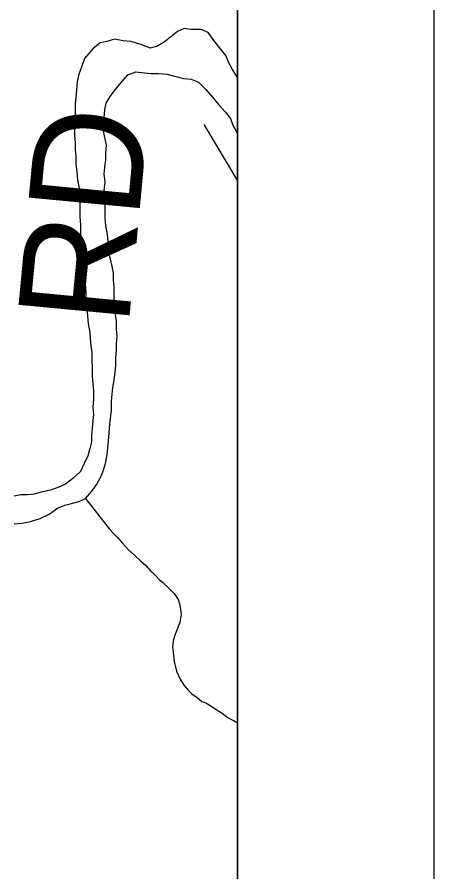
# Model space of a CAD drawing. Extents: x -59 to 82, y -3 to 49.
# Drawn here: x -48.2103 to -47.998, y 45.296 to 45.7315 of the extents above; entities that cross this region are included whole.
import ezdxf

# ---------------------------------------------------------------- set-up
doc = ezdxf.new("R2010")
doc.units = 0
for name, color, linetype in [('GM_X_Corporation', 7, 'Continuous'), ('GM_X_County_Road_Text', 7, 'Continuous'), ('GM_X_Minor_River', 7, 'Continuous'), ('GM_X_Township_Road', 7, 'Continuous'), ('SH_Data', 7, 'Continuous')]:
    doc.layers.add(name, color=color, linetype=linetype)

msp = doc.modelspace()

# ---------------------------------------------------------------- linework, layer by layer
at = {"layer": 'GM_X_Corporation'}
for q in [(-48.09799, 49.29125), (-48.09799, 46.29445)]:
    msp.add_line((-48.09799, 42.49125), q, dxfattribs=at)
at = {"layer": 'GM_X_Minor_River'}
for p, q in [((-48.12857, 45.72405), (-48.13537, 45.71873)), ((-48.12516, 45.72557), (-48.12857, 45.72405)), ((-48.12175, 45.7252), (-48.12516, 45.72557)), ((-48.11645, 45.72521), (-48.12175, 45.7252)), ((-48.11304, 45.7237), (-48.11645, 45.72521)), ((-48.11001, 45.71953), (-48.11304, 45.7237)), ((-48.16793, 45.7183), (-48.1717, 45.71526)), ((-48.16452, 45.71906), (-48.16793, 45.7183)), ((-48.16074, 45.7202), (-48.16452, 45.71906)), ((-48.15619, 45.71945), (-48.16074, 45.7202)), ((-48.1524, 45.71908), (-48.15619, 45.71945)), ((-48.1471, 45.71757), (-48.1524, 45.71908)), ((-48.14256, 45.71569), (-48.1471, 45.71757)), ((-48.13537, 45.71873), (-48.13915, 45.71645)), ((-48.10735, 45.71612), (-48.11001, 45.71953)), ((-48.1717, 45.71526), (-48.17586, 45.71032)), ((-48.13915, 45.71645), (-48.14256, 45.71569)), ((-48.10393, 45.71196), (-48.10735, 45.71612)), ((-48.17586, 45.71032), (-48.17736, 45.70653)), ((-48.10241, 45.70817), (-48.10393, 45.71196)), ((-48.17736, 45.70653), (-48.17887, 45.70236)), ((-48.10051, 45.70476), (-48.10241, 45.70817)), ((-48.09823, 45.70098), (-48.10051, 45.70476)), ((-48.17887, 45.70236), (-48.17962, 45.69856)), ((-48.15728, 45.69822), (-48.15388, 45.70202)), ((-48.15388, 45.70202), (-48.14972, 45.70354)), ((-48.14972, 45.70354), (-48.14215, 45.7028)), ((-48.14215, 45.7028), (-48.13836, 45.7028)), ((-48.13836, 45.7028), (-48.13382, 45.70243)), ((-48.13382, 45.70243), (-48.13003, 45.7013)), ((-48.13003, 45.7013), (-48.12549, 45.70017)), ((-48.12549, 45.70017), (-48.1217, 45.6998)), ((-48.1217, 45.6998), (-48.11791, 45.69829)), ((-48.09799, 45.7001), (-48.09823, 45.70098)), ((-48.17962, 45.69856), (-48.17999, 45.69439)), ((-48.1603, 45.69443), (-48.15728, 45.69822)), ((-48.11791, 45.69829), (-48.11412, 45.6945)), ((-48.17999, 45.69439), (-48.18036, 45.6906)), ((-48.16295, 45.69101), (-48.1603, 45.69443)), ((-48.11412, 45.6945), (-48.1107, 45.69072)), ((-48.18036, 45.6906), (-48.18073, 45.68719)), ((-48.18073, 45.68719), (-48.18071, 45.67885)), ((-48.16558, 45.68418), (-48.16483, 45.68759)), ((-48.16483, 45.68759), (-48.16295, 45.69101)), ((-48.1107, 45.69072), (-48.10767, 45.68693)), ((-48.10767, 45.68693), (-48.10425, 45.68315)), ((-48.16595, 45.68039), (-48.16558, 45.68418)), ((-48.10425, 45.68315), (-48.10159, 45.67974)), ((-48.18071, 45.67885), (-48.18108, 45.67506)), ((-48.16632, 45.67698), (-48.16595, 45.68039)), ((-48.10159, 45.67974), (-48.10045, 45.67633)), ((-48.18108, 45.67506), (-48.18108, 45.67127)), ((-48.16632, 45.67357), (-48.16632, 45.67698)), ((-48.10045, 45.67633), (-48.09817, 45.67254)), ((-48.18108, 45.67127), (-48.18069, 45.66748)), ((-48.16555, 45.67016), (-48.16632, 45.67357)), ((-48.16479, 45.66637), (-48.16555, 45.67016)), ((-48.09817, 45.67254), (-48.09799, 45.67228)), ((-48.18069, 45.66748), (-48.18068, 45.66406)), ((-48.16516, 45.6622), (-48.16479, 45.66637)), ((-48.18068, 45.66406), (-48.1803, 45.66065)), ((-48.1803, 45.66065), (-48.18029, 45.65648)), ((-48.16515, 45.65878), (-48.16516, 45.6622)), ((-48.18029, 45.65648), (-48.1799, 45.65269)), ((-48.16552, 45.65499), (-48.16515, 45.65878)), ((-48.1799, 45.65269), (-48.17951, 45.64852)), ((-48.16589, 45.65158), (-48.16552, 45.65499)), ((-48.17951, 45.64852), (-48.17875, 45.64511)), ((-48.1655, 45.64741), (-48.16589, 45.65158)), ((-48.17875, 45.64511), (-48.17836, 45.64132)), ((-48.16587, 45.64324), (-48.1655, 45.64741)), ((-48.16549, 45.63983), (-48.16587, 45.64324)), ((-48.17836, 45.64132), (-48.17834, 45.62995)), ((-48.16547, 45.62921), (-48.16549, 45.63983)), ((-48.17834, 45.62995), (-48.17795, 45.6254)), ((-48.16508, 45.62505), (-48.16547, 45.62921)), ((-48.17795, 45.6254), (-48.17794, 45.62085)), ((-48.16431, 45.62088), (-48.16508, 45.62505)), ((-48.17794, 45.62085), (-48.17755, 45.61668)), ((-48.16393, 45.61709), (-48.16431, 45.62088)), ((-48.16392, 45.61367), (-48.16393, 45.61709)), ((-48.17755, 45.61668), (-48.17679, 45.61213)), ((-48.16315, 45.61026), (-48.16392, 45.61367)), ((-48.17679, 45.61213), (-48.17602, 45.60531)), ((-48.16201, 45.60534), (-48.16315, 45.61026)), ((-48.17602, 45.60531), (-48.17562, 45.59963)), ((-48.16124, 45.60117), (-48.16201, 45.60534)), ((-48.16123, 45.59738), (-48.16124, 45.60117)), ((-48.17562, 45.59963), (-48.17562, 45.59546)), ((-48.17562, 45.59546), (-48.17523, 45.59129)), ((-48.16085, 45.59397), (-48.16123, 45.59738)), ((-48.17523, 45.59129), (-48.17522, 45.58712)), ((-48.16083, 45.58676), (-48.16085, 45.59397)), ((-48.17522, 45.58712), (-48.17483, 45.58295)), ((-48.16045, 45.58297), (-48.16083, 45.58676)), ((-48.17483, 45.58295), (-48.17445, 45.57916)), ((-48.15968, 45.57615), (-48.16045, 45.58297)), ((-48.17445, 45.57916), (-48.17406, 45.57537)), ((-48.17406, 45.57537), (-48.17329, 45.57082)), ((-48.15967, 45.57274), (-48.15968, 45.57615)), ((-48.17329, 45.57082), (-48.1729, 45.56513)), ((-48.15928, 45.56857), (-48.15967, 45.57274)), ((-48.1729, 45.56513), (-48.17214, 45.56059)), ((-48.15965, 45.56516), (-48.15928, 45.56857)), ((-48.15965, 45.56174), (-48.15965, 45.56516)), ((-48.17214, 45.56059), (-48.17211, 45.54884)), ((-48.16002, 45.55795), (-48.15965, 45.56174)), ((-48.16001, 45.55416), (-48.16002, 45.55795)), ((-48.16038, 45.55075), (-48.16001, 45.55416)), ((-48.17211, 45.54884), (-48.17172, 45.54467)), ((-48.16075, 45.54658), (-48.16038, 45.55075)), ((-48.17172, 45.54467), (-48.17134, 45.54088)), ((-48.1615, 45.54279), (-48.16075, 45.54658)), ((-48.17134, 45.54088), (-48.17133, 45.53708)), ((-48.16224, 45.53558), (-48.16187, 45.53937)), ((-48.16187, 45.53937), (-48.1615, 45.54279)), ((-48.17133, 45.53708), (-48.1717, 45.53253)), ((-48.16223, 45.53103), (-48.16224, 45.53558)), ((-48.1717, 45.53253), (-48.17131, 45.52912)), ((-48.16297, 45.52421), (-48.16223, 45.53103)), ((-48.17168, 45.52571), (-48.17205, 45.52192)), ((-48.17131, 45.52912), (-48.17168, 45.52571)), ((-48.17205, 45.52192), (-48.17243, 45.51851)), ((-48.16334, 45.51966), (-48.16297, 45.52421)), ((-48.17243, 45.51851), (-48.17242, 45.51509)), ((-48.16371, 45.51549), (-48.16334, 45.51966)), ((-48.17242, 45.51509), (-48.17317, 45.51168)), ((-48.16445, 45.50866), (-48.16371, 45.51549)), ((-48.17317, 45.51168), (-48.1743, 45.50789)), ((-48.1652, 45.50411), (-48.16445, 45.50866)), ((-48.17618, 45.50409), (-48.17806, 45.49992)), ((-48.1743, 45.50789), (-48.17618, 45.50409)), ((-48.16633, 45.5007), (-48.1652, 45.50411)), ((-48.17806, 45.49992), (-48.18184, 45.4965)), ((-48.16784, 45.4969), (-48.16633, 45.5007)), ((-48.18184, 45.4965), (-48.18562, 45.49346)), ((-48.16972, 45.49349), (-48.16784, 45.4969)), ((-48.18903, 45.49194), (-48.19319, 45.49042)), ((-48.18562, 45.49346), (-48.18903, 45.49194)), ((-48.17199, 45.49007), (-48.16972, 45.49349)), ((-48.20833, 45.48812), (-48.21173, 45.48735)), ((-48.20492, 45.48812), (-48.20833, 45.48812)), ((-48.20151, 45.48851), (-48.20492, 45.48812)), ((-48.19735, 45.48965), (-48.20151, 45.48851)), ((-48.19319, 45.49042), (-48.19735, 45.48965)), ((-48.17539, 45.48628), (-48.17199, 45.49007)), ((-48.18976, 45.48133), (-48.18598, 45.48285)), ((-48.18598, 45.48285), (-48.18257, 45.48361)), ((-48.18257, 45.48361), (-48.17879, 45.48475)), ((-48.17879, 45.48475), (-48.17539, 45.48628)), ((-48.17539, 45.48628), (-48.16316, 45.47067)), ((-48.19846, 45.476), (-48.19392, 45.47829)), ((-48.19392, 45.47829), (-48.18976, 45.48133)), ((-48.2117, 45.47333), (-48.20792, 45.47371)), ((-48.20792, 45.47371), (-48.20337, 45.47448)), ((-48.20337, 45.47448), (-48.19846, 45.476)), ((-48.16316, 45.47067), (-48.16124, 45.4684)), ((-48.16124, 45.4684), (-48.15895, 45.46614)), ((-48.15895, 45.46614), (-48.15665, 45.46349)), ((-48.15665, 45.46349), (-48.15358, 45.46009)), ((-48.15358, 45.46009), (-48.15052, 45.45745)), ((-48.15052, 45.45745), (-48.14746, 45.45444)), ((-48.14746, 45.45444), (-48.14478, 45.45217)), ((-48.14478, 45.45217), (-48.14248, 45.44953)), ((-48.14248, 45.44953), (-48.14019, 45.44727)), ((-48.14019, 45.44727), (-48.13789, 45.445)), ((-48.13789, 45.445), (-48.13598, 45.4435)), ((-48.13598, 45.4435), (-48.13292, 45.44048)), ((-48.13292, 45.44048), (-48.13024, 45.43784)), ((-48.13024, 45.43784), (-48.12832, 45.43481)), ((-48.12832, 45.43481), (-48.12754, 45.43254)), ((-48.12754, 45.43254), (-48.12713, 45.42988)), ((-48.12713, 45.42988), (-48.12673, 45.42722)), ((-48.12673, 45.42722), (-48.12746, 45.42304)), ((-48.12746, 45.42304), (-48.12895, 45.41923)), ((-48.12895, 45.41923), (-48.13006, 45.41618)), ((-48.1308, 45.41351), (-48.13115, 45.41047)), ((-48.13006, 45.41618), (-48.1308, 45.41351)), ((-48.13115, 45.41047), (-48.13076, 45.40781)), ((-48.13076, 45.40781), (-48.13034, 45.40325)), ((-48.13034, 45.40325), (-48.12916, 45.39832)), ((-48.12916, 45.39832), (-48.12723, 45.39416)), ((-48.12723, 45.39416), (-48.1253, 45.39113)), ((-48.1253, 45.39113), (-48.123, 45.38848)), ((-48.123, 45.38848), (-48.12109, 45.3866)), ((-48.12109, 45.3866), (-48.1188, 45.38509)), ((-48.1188, 45.38509), (-48.11612, 45.38283)), ((-48.11612, 45.38283), (-48.11422, 45.38209)), ((-48.11422, 45.38209), (-48.11155, 45.38059)), ((-48.11155, 45.38059), (-48.10887, 45.3787)), ((-48.10887, 45.3787), (-48.10582, 45.37683)), ((-48.10582, 45.37683), (-48.10276, 45.37457)), ((-48.10276, 45.37457), (-48.10009, 45.37307)), ((-48.10009, 45.37307), (-48.09799, 45.37203))]:
    msp.add_line(p, q, dxfattribs=at)
at = {"layer": 'GM_X_Township_Road'}
msp.add_line((-48.11525, 45.67667), (-48.09799, 45.64804), dxfattribs=at)
at = {"layer": 'SH_Data'}
for p, q in [((-47.99799, 49.39125), (-47.99799, 42.39125)), ((-48.09799, 49.29125), (-48.09799, 42.49125))]:
    msp.add_line(p, q, dxfattribs=at)

# ---------------------------------------------------------------- texts
at = {"layer": 'GM_X_County_Road_Text'}
msp.add_text('RD', height=0.056818, rotation=84.5822, dxfattribs=at).set_placement((-48.15355, 45.57333))

doc.saveas('drawing.dxf')
